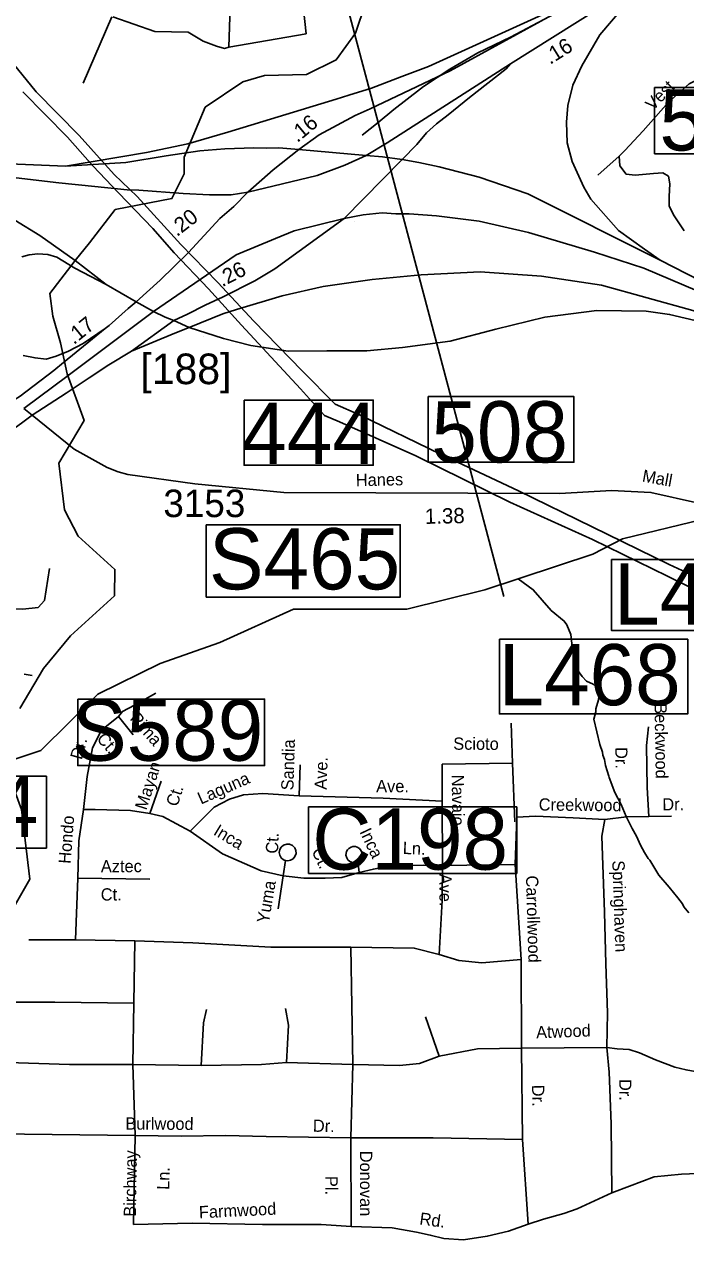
# Model space of a CAD drawing. Extents: x 1551653 to 1702041, y 811336 to 920032.
# Drawn here: x 1606474 to 1610017, y 842085 to 848613 of the extents above; entities that cross this region are included whole.
import ezdxf

# ---------------------------------------------------------------- set-up
doc = ezdxf.new("R2010")
doc.units = 0
for name, color, linetype in [('Old_Level_10', 7, 'Continuous'), ('Old_Level_11', 7, 'Continuous'), ('Old_Level_17', 7, 'Continuous'), ('Old_Level_27', 7, 'Continuous'), ('Old_Level_28', 7, 'Continuous'), ('Old_Level_3', 7, 'Continuous'), ('Old_Level_31', 7, 'Continuous'), ('Old_Level_32', 7, 'Continuous'), ('Old_Level_35', 7, 'Continuous'), ('Old_Level_47', 7, 'Continuous'), ('Old_Level_5', 7, 'Continuous'), ('Old_Level_50', 7, 'Continuous'), ('Old_Level_56', 7, 'Continuous'), ('Old_Level_59', 7, 'Continuous'), ('Old_Level_62', 7, 'Continuous'), ('Old_Level_8', 7, 'Continuous')]:
    doc.layers.add(name, color=color, linetype=linetype)

msp = doc.modelspace()

# ---------------------------------------------------------------- linework, layer by layer
at = {"layer": 'Old_Level_27'}
for p, q in [((1608188.299, 847572.216), (1608498.785, 847888.043)), ((1607048.574, 846860.184), (1607275.118, 847023.892))]:
    msp.add_line(p, q, dxfattribs=at)
for points in [[(1609079.491, 848401.124), (1609543.633, 848692.405), (1609818.046, 848863.664)], [(1609597.366, 848825.771), (1608755.069, 848362.999), (1608327.178, 848159.069), (1608246.43, 848124.792), (1608053.128, 848019.513), (1607945.467, 847941.166)], [(1608498.785, 847888.043), (1608577.131, 847968.694), (1608628.744, 848030.667), (1608682.937, 848079.37), (1608745.731, 848127.068), (1608859.279, 848220.026), (1609055.406, 848374.958), (1609079.491, 848401.124)], [(1607945.467, 847941.166), (1607806.892, 847832.586), (1607672.195, 847712.542)], [(1607672.195, 847712.542), (1607596.497, 847636.798), (1607520.799, 847571.383), (1607353.325, 847389.798), (1607201.619, 847240.448), (1607073.22, 847124.092)], [(1608188.299, 847572.216), (1607919.934, 847505.968), (1607820.15, 847464.653), (1607609.556, 847376.585), (1607166.33, 847072.209)], [(1607275.118, 847023.892), (1607348.034, 847059.193), (1607443.042, 847107.359), (1607539.829, 847150.939), (1607709.206, 847238.1), (1607815.671, 847301.049), (1608188.299, 847572.216)], [(1610820.449, 846864.681), (1610078.886, 847184.668), (1609792.472, 847304.827), (1609529.764, 847391.743), (1609175.859, 847497.369), (1608910.43, 847556.783), (1608681.91, 847586.743), (1608536.73, 847596.427), (1608464.14, 847596.427), (1608391.551, 847601.27), (1608289.924, 847591.585), (1608188.299, 847572.216)], [(1607357.836, 846987.4), (1607538.296, 847060.097), (1607611.107, 847083.828), (1607855.386, 847157.394), (1608075.95, 847207.228), (1608336.831, 847245.198), (1608600.085, 847268.928), (1608917.236, 847286.118), (1609244.225, 847261.81), (1609566.769, 847214.348), (1610056.515, 847079.082), (1610351.441, 846959.74)], [(1607073.22, 847124.092), (1607030.339, 847088.651), (1606928.247, 846998.639), (1606907.995, 846980.923)], [(1607166.33, 847072.209), (1606709.211, 846728.925), (1606471.071, 846552.962)], [(1606907.995, 846980.923), (1606683.851, 846799.007), (1606632.178, 846757.392), (1606451.952, 846618.672), (1606418.016, 846597.727)], [(1607048.574, 846860.184), (1607280.921, 846957.44), (1607357.836, 846987.4)], [(1606516.8, 846516.752), (1606697.385, 846635.633), (1606822.076, 846716.39), (1606926.422, 846786.862), (1607048.574, 846860.184)], [(1599818.792, 841557.187), (1600350.642, 841958.677), (1600867.282, 842325.854), (1601449.576, 842758.055), (1601878.448, 843077.784), (1602246.591, 843349.227), (1602589.305, 843620.252), (1603002.773, 843931.569), (1603315.85, 844163.32), (1603639.124, 844396.237), (1604098.018, 844743.863), (1604791.26, 845249.526), (1605821.087, 846004.619), (1606087.049, 846203.979), (1606465.786, 846478.61), (1606516.8, 846516.752)]]:
    msp.add_lwpolyline(points, dxfattribs=at)
at = {"layer": 'Old_Level_28'}
for points in [[(1609597.366, 848825.771), (1609248.156, 848664.533), (1608638.646, 848387.233), (1608497.368, 848333.379), (1608333.54, 848270.224), (1608213.372, 848232.9), (1608145.273, 848212.251), (1607563.755, 848034.203), (1607350.878, 847972.995), (1607128.213, 847926.476), (1606695.118, 847853.025)], [(1608305.307, 847908.789), (1608418.853, 847977.647), (1609079.491, 848401.124)], [(1606695.118, 847853.025), (1606352.341, 847866.295), (1605880.894, 847903.293)], [(1607672.195, 847712.542), (1608043.804, 847802.058), (1608191.76, 847857.145), (1608305.307, 847908.789)], [(1605217.087, 847868.272), (1605995.268, 847825.462), (1606337.039, 847799.941), (1606658.414, 847762.436), (1606851.717, 847742.849), (1607025.32, 847726.314), (1607087.255, 847722.871), (1607324.672, 847705.657), (1607465.746, 847698.771), (1607582.733, 847698.771), (1607672.195, 847712.542)]]:
    msp.add_lwpolyline(points, dxfattribs=at)
at = {"layer": 'Old_Level_3'}
for points in [[(1607695.093, 850631.047), (1608369.377, 848087.308), (1609043.516, 845544.115)], [(1608284.823, 848018.683), (1608369.377, 848087.308), (1608454.606, 848156.478), (1608597.322, 848267.207), (1608612.906, 848279.51), (1608753.982, 848372.193), (1608903.26, 848459.955), (1609079.605, 848543.617), (1609466.743, 848751.129)]]:
    msp.add_lwpolyline(points, dxfattribs=at)
at = {"layer": 'Old_Level_31'}
for p, q in [((1608134.535, 848221.142), (1608134.535, 848221.142)), ((1608305.307, 847908.788), (1608305.307, 847908.788)), ((1607219.85, 847706.871), (1607219.85, 847706.871)), ((1607672.195, 847712.541), (1607672.195, 847712.541)), ((1608188.299, 847572.216), (1608188.299, 847572.216)), ((1606557.598, 847480.044), (1606557.598, 847480.044)), ((1609796.531, 847407.684), (1609796.531, 847407.684)), ((1606747.154, 847346.432), (1606747.154, 847346.432)), ((1607229.541, 847043.391), (1607229.541, 847043.391)), ((1609263.667, 847042.777), (1609263.667, 847042.777)), ((1606704.364, 846738.324), (1606704.364, 846738.324)), ((1606822.076, 846716.39), (1606822.076, 846716.39))]:
    msp.add_line(p, q, dxfattribs=at)
for points in [[(1609850.472, 848274.516), (1610638.89, 848274.516), (1610638.89, 847918.778), (1609850.472, 847918.778), (1609850.472, 848274.516)], [(1607651.255, 846597.649), (1608343.441, 846597.649), (1608343.441, 846248.102), (1607651.255, 846248.102), (1607651.255, 846597.649)], [(1608636.996, 846616.698), (1609418.931, 846616.698), (1609418.931, 846264.166), (1608636.996, 846264.166), (1608636.996, 846616.698)], [(1607448.412, 845928.988), (1608487.91, 845928.988), (1608487.91, 845541.277), (1607448.412, 845541.277), (1607448.412, 845928.988)], [(1609619.121, 845742.645), (1610637.672, 845742.645), (1610637.672, 845363.076), (1609619.121, 845363.076), (1609619.121, 845742.645)], [(1609019.12, 845314.935), (1610028.911, 845314.935), (1610028.911, 844914.773), (1609019.12, 844914.773), (1609019.12, 845314.935)], [(1606760.73, 844994.602), (1607761.175, 844994.602), (1607761.175, 844637.869), (1606760.73, 844637.869), (1606760.73, 844994.602)], [(1605555.113, 844580.75), (1606592.113, 844580.75), (1606592.113, 844195.793), (1605555.113, 844195.793), (1605555.113, 844580.75)], [(1607997.22, 844415.69), (1609112.673, 844415.69), (1609112.673, 844059.195), (1607997.22, 844059.195), (1607997.22, 844415.69)]]:
    msp.add_lwpolyline(points, dxfattribs=at)
at = {"layer": 'Old_Level_32'}
msp.add_line((1606516.8, 846516.752), (1606471.071, 846552.962), dxfattribs=at)
msp.add_lwpolyline([(1612610.275, 844602.441), (1612074.75, 845015.138), (1611798.959, 845190.265), (1611366.754, 845431.81), (1610467.737, 845880.163), (1610085.872, 846044.677), (1609831.295, 846103.053), (1609619.148, 846113.667), (1609343.357, 846097.746), (1607863.633, 846103.053), (1607386.912, 846148.311), (1607029.24, 846199.593), (1606977.635, 846212.416), (1606917.705, 846235.821), (1606741.046, 846335.452), (1606516.8, 846516.752)], dxfattribs=at)
at = {"layer": 'Old_Level_35'}
for p, q in [((1607947.616, 848896.04), (1607984.23, 848561.677)), ((1607581.479, 848845.656), (1607570.037, 848490.682)), ((1606943.026, 848653.284), (1606789.705, 848298.31)), ((1607570.037, 848490.682), (1607984.23, 848561.677)), ((1609661.026, 847905.65), (1609547.216, 847804.065)), ((1606978.745, 844900.873), (1607057.753, 844803.555)), ((1609089.085, 844651.588), (1609083.007, 844864.469)), ((1607952.582, 844642.464), (1607946.505, 844475.2)), ((1609089.085, 844651.588), (1608712.276, 844645.505)), ((1608712.276, 844645.505), (1608712.276, 844447.83)), ((1609101.24, 844335.307), (1609089.085, 844651.588)), ((1607145.878, 844380.836), (1607206.654, 844554.181)), ((1608712.276, 844447.83), (1608715.315, 844101.139)), ((1609104.279, 844107.221), (1609112.478, 844361.54)), ((1609819.917, 844364.598), (1609941.823, 844366.527)), ((1607873.889, 844129.251), (1607861.419, 844046.398)), ((1608260.396, 844122.691), (1608268.615, 844064.645)), ((1608715.315, 844101.139), (1609104.279, 844107.221)), ((1609104.279, 844107.221), (1609136.092, 843597.469)), ((1606748.85, 843703.291), (1606759.954, 844034.143)), ((1606759.954, 844034.143), (1607145.878, 844028.061)), ((1607861.419, 844046.398), (1607834.07, 843870.011)), ((1606748.85, 843703.291), (1606498.439, 843703.291)), ((1607066.036, 843697.722), (1606748.85, 843703.291)), ((1607060.471, 843363.548), (1607066.036, 843697.722)), ((1608223.486, 843664.304), (1608234.615, 843034.946)), ((1609136.092, 843597.469), (1609137.309, 843121.586)), ((1607054.906, 843034.946), (1607060.471, 843363.548)), ((1608696.483, 843079.502), (1608624.142, 843291.144)), ((1609594.55, 843125.52), (1609137.309, 843121.586)), ((1609137.309, 843121.586), (1609143.417, 842632.559)), ((1607422.174, 843029.376), (1607054.906, 843034.946)), ((1607054.906, 843034.946), (1607068.612, 842654.265)), ((1608234.615, 843034.946), (1607878.477, 843046.084)), ((1608234.615, 843034.946), (1608224.154, 842641.728)), ((1607068.612, 842654.265), (1606259.294, 842663.434)), ((1607068.612, 842654.265), (1607059.45, 842177.464)), ((1608224.154, 842641.728), (1608224.703, 842165.148)), ((1609143.417, 842632.559), (1609173.094, 842178.029))]:
    msp.add_line(p, q, dxfattribs=at)
for points in [[(1606947.603, 848653.284), (1607174.15, 848575.418), (1607352.643, 848570.838)], [(1607352.643, 848570.838), (1607432.735, 848522.745), (1607503.674, 848495.263), (1607547.154, 848483.812), (1607570.037, 848490.682)], [(1610485.378, 848432.048), (1610334.657, 848422.813), (1610223.923, 848385.873), (1610036.291, 848293.522), (1609925.557, 848195.015), (1609790.215, 848041.098), (1609691.785, 847936.434), (1609661.026, 847905.65)], [(1609661.026, 847905.65), (1609664.102, 847853.319), (1609697.937, 847810.222), (1609747.152, 847804.065), (1609845.582, 847813.3), (1609894.797, 847816.378), (1609925.557, 847797.909), (1609931.708, 847757.89), (1609928.633, 847690.166), (1609928.633, 847637.834), (1609956.316, 847585.503), (1610008.607, 847505.465)], [(1606262.117, 845479.147), (1606465.738, 845476.805), (1606547.654, 845486.174), (1606582.761, 845523.651), (1606608.506, 845694.639)], [(1607179.305, 845025.56), (1607063.831, 844961.696), (1607000.016, 844928.243), (1606978.745, 844900.873)], [(1606978.745, 844900.873), (1606887.582, 844827.885), (1606838.962, 844733.609), (1606811.613, 844578.511), (1606790.341, 844402.123)], [(1609819.917, 844364.598), (1609810.682, 844520.874), (1609806.817, 844744.676), (1609818.69, 844846.493)], [(1607946.505, 844475.2), (1607752.023, 844487.366), (1607648.704, 844481.283), (1607572.735, 844456.954), (1607490.688, 844414.378), (1607429.912, 844353.555), (1607362.803, 844285.576)], [(1608712.276, 844447.83), (1608396.243, 844463.036), (1607946.505, 844475.2)], [(1606790.341, 844402.123), (1606766.031, 844234.86), (1606759.954, 844034.143)], [(1607145.878, 844380.836), (1607042.56, 844396.041), (1606854.156, 844402.123), (1606790.341, 844402.123)], [(1607362.803, 844285.576), (1607215.77, 844365.63), (1607145.878, 844380.836)], [(1609112.478, 844361.54), (1609212.415, 844365.717), (1609414.167, 844358.023), (1609583.875, 844348.978)], [(1609583.875, 844348.978), (1609700.019, 844362.829), (1609819.917, 844364.598)], [(1609594.55, 843125.52), (1609598.638, 843311.096), (1609589.59, 843575.229), (1609582.585, 843851.325), (1609572.142, 844155.307), (1609568.248, 844259.244), (1609583.875, 844348.978)], [(1607362.803, 844285.576), (1607536.27, 844165.003), (1607742.906, 844073.768), (1607861.419, 844046.398)], [(1607873.889, 844129.251), (1607886.462, 844127.595), (1607899.916, 844129.924), (1607913.689, 844138.051), (1607923.958, 844151.049), (1607929.657, 844165.741), (1607928.578, 844181.571), (1607922.682, 844196.699), (1607910.136, 844209.56), (1607894.26, 844216.085), (1607879.67, 844216.984), (1607861.947, 844211.338), (1607849.913, 844200.176), (1607843.066, 844188.11), (1607839.916, 844170.964), (1607842.436, 844157.106), (1607850.546, 844142.532), (1607863.551, 844132.663), (1607873.889, 844129.251)], [(1608249.517, 844119.108), (1608260.396, 844122.691), (1608271.564, 844130.67), (1608278.159, 844140.141), (1608282.998, 844151.847), (1608283.703, 844166.841), (1608278.195, 844181.362), (1608270.212, 844192.33), (1608257.968, 844200.384), (1608247.817, 844202.989), (1608235.019, 844203.448), (1608224.566, 844201.06), (1608212.801, 844193.294), (1608206.046, 844185.827), (1608199.448, 844176.155), (1608197.473, 844157.786), (1608201.774, 844142.891), (1608208.169, 844132.556), (1608218.579, 844122.937), (1608232.499, 844118.655), (1608241.079, 844117.477), (1608249.517, 844119.108)], [(1608715.315, 844101.139), (1608611.997, 844104.18), (1608444.864, 844101.139), (1608344.584, 844082.892), (1608268.615, 844064.645)], [(1608715.315, 844101.139), (1608713.177, 843914.933), (1608696.483, 843625.317)], [(1608268.615, 844064.645), (1608174.413, 844037.275), (1608086.288, 844034.234), (1607970.815, 844034.234), (1607861.419, 844046.398)], [(1607066.036, 843697.722), (1607377.657, 843686.582), (1607795.007, 843664.304), (1608223.486, 843664.304)], [(1608696.483, 843625.317), (1608562.931, 843658.735), (1608223.486, 843664.304)], [(1609136.092, 843597.469), (1608924.634, 843580.761), (1608802.211, 843591.9), (1608696.483, 843625.317)], [(1607060.471, 843363.548), (1606637.557, 843369.118), (1606370.452, 843369.118)], [(1607422.174, 843029.376), (1607433.304, 843257.728), (1607449.998, 843330.131)], [(1607878.477, 843046.084), (1607889.606, 843246.588), (1607872.912, 843335.701)], [(1608696.483, 843079.502), (1608902.375, 843118.489), (1609137.309, 843121.586)], [(1609594.55, 843125.52), (1609606.767, 842994.094), (1609618.983, 842715.959), (1609622.037, 842346.132)], [(1610067.925, 842997.15), (1610019.924, 843005.442), (1609958.843, 843020.724), (1609855.007, 843060.458), (1609769.493, 843097.135), (1609714.521, 843115.473), (1609650.386, 843118.53), (1609594.55, 843125.52)], [(1608234.615, 843034.946), (1608485.025, 843029.376), (1608590.754, 843040.515), (1608696.483, 843079.502)], [(1607054.906, 843034.946), (1606715.462, 843034.946), (1606387.146, 843046.084)], [(1607878.477, 843046.084), (1607744.925, 843034.946), (1607422.174, 843029.376)], [(1608224.154, 842641.728), (1607769.652, 842648.062), (1607552.816, 842654.175), (1607314.602, 842651.119), (1607068.612, 842654.265)], [(1609143.417, 842632.559), (1608664.483, 842641.949), (1608224.154, 842641.728)], [(1610080.142, 842450.05), (1609994.628, 842446.994), (1609848.035, 842431.712), (1609716.712, 842382.81), (1609622.037, 842346.132)], [(1609622.037, 842346.132), (1609435.741, 842260.553), (1609363.733, 842235.734), (1609255.553, 842205.537), (1609173.094, 842178.029)], [(1607059.45, 842177.464), (1607374.015, 842183.576), (1607749.661, 842177.464), (1608064.226, 842177.464), (1608224.703, 842165.148)], [(1608224.703, 842165.148), (1608444.469, 842159.323), (1608575.793, 842134.872), (1608649.09, 842119.59), (1608722.386, 842101.252), (1608826.223, 842095.139), (1608954.493, 842113.477), (1609067.492, 842140.985), (1609173.094, 842178.029)]]:
    msp.add_lwpolyline(points, dxfattribs=at)
at = {"layer": 'Old_Level_47'}
for p, q in [((1608305.307, 847908.789), (1607945.467, 847941.166)), ((1610820.449, 846864.681), (1609881.203, 847347.594)), ((1606913.24, 847218.076), (1607073.22, 847124.092)), ((1607073.22, 847124.092), (1607166.33, 847072.209)), ((1607275.118, 847023.892), (1607357.836, 846987.4))]:
    msp.add_line(p, q, dxfattribs=at)
for points in [[(1609881.203, 847347.594), (1609796.531, 847407.684), (1609657.894, 847508.012), (1609509.594, 847674.671), (1609471.745, 847740.086), (1609409.811, 847877.802), (1609382.284, 847977.647), (1609378.843, 848087.82), (1609385.724, 848177.335), (1609413.251, 848287.508), (1609461.423, 848390.796), (1609557.766, 848556.055), (1609818.046, 848863.664)], [(1607945.467, 847941.166), (1607837.408, 847950.566), (1607769.292, 847948.51), (1607703.226, 847950.959), (1607547.964, 847946.178), (1607414.496, 847933.821), (1607233.428, 847906.889), (1607018.104, 847872.612), (1606695.118, 847853.025)], [(1608498.785, 847888.043), (1608393.243, 847901.992), (1608305.307, 847908.789)], [(1609881.203, 847347.594), (1609171.826, 847703.465), (1608910.891, 847793.106), (1608697.56, 847848.192), (1608587.453, 847872.293), (1608498.785, 847888.043)], [(1605217.087, 847868.272), (1605935.076, 847772.379), (1606287.049, 847644.775), (1606557.598, 847480.044), (1606747.154, 847346.432), (1606913.24, 847218.076)], [(1606461.425, 847365.952), (1606500.791, 847376.315), (1606545.702, 847382.735), (1606599.293, 847379.18), (1606648.355, 847363.476), (1606744.593, 847305.698), (1606913.24, 847218.076)], [(1607166.33, 847072.209), (1607229.542, 847043.392), (1607275.118, 847023.892)], [(1607687.678, 846890.923), (1607887.758, 846860.778), (1608095.427, 846862.504), (1608309.716, 846862.504), (1608500.195, 846879.83), (1608756.151, 846914.482), (1609000.202, 846978.01), (1609263.667, 847042.777), (1609541.868, 847079.082), (1609805.121, 847074.336), (1609930.819, 847057.724), (1610099.206, 847017.381), (1610351.441, 846959.74)], [(1606907.995, 846980.923), (1606789.503, 846901.256), (1606710.72, 846859.5), (1606644.619, 846833.044), (1606590.613, 846817.8), (1606531.304, 846823.595), (1606468.713, 846837.059)], [(1607357.836, 846987.4), (1607541.091, 846927.413), (1607687.678, 846890.923)]]:
    msp.add_lwpolyline(points, dxfattribs=at)
at = {"layer": 'Old_Level_50'}
for p, q in [((1608485.431, 847869.483), (1608485.431, 847869.483)), ((1607243.332, 847684.782), (1607243.332, 847684.782)), ((1607609.152, 847717.613), (1607609.152, 847717.613)), ((1608241.674, 847555.992), (1608241.674, 847555.992)), ((1606764.113, 847362.942), (1606764.113, 847362.942)), ((1607436.725, 846939.272), (1607436.725, 846939.272)), ((1606710.508, 846736.184), (1606710.508, 846736.184))]:
    msp.add_line(p, q, dxfattribs=at)
at = {"layer": 'Old_Level_56'}
for points in [[(1606414.773, 848402.503), (1606538.362, 848250.712), (1606768.349, 848017.117), (1606954.815, 847808.42), (1607078.689, 847690.441), (1607312.393, 847432.958), (1607510.739, 847227.824), (1607703.248, 847021.003), (1607962.795, 846754.99), (1608139.665, 846576.306), (1608269.369, 846518.842), (1608703.735, 846308.318), (1609122.176, 846111.924), (1609516.85, 845917.813), (1609929.169, 845715.54), (1610439.063, 845479.868)], [(1606466.345, 848251.772), (1606706.134, 848008.173), (1606841.682, 847854.138), (1606979.234, 847710.07), (1607161.822, 847517.259), (1607277.652, 847387.436), (1607460.444, 847194.825), (1607636.992, 847000.134), (1607953.208, 846657.333), (1608082.798, 846515.223), (1608162.932, 846480.381), (1608571.659, 846298.19), (1609075.309, 846050.641), (1609517.674, 845849.959), (1609920.314, 845653.883), (1610332.593, 845449.609)]]:
    msp.add_lwpolyline(points, dxfattribs=at)
at = {"layer": 'Old_Level_59'}
for points in [[(1606449.687, 844944.792), (1606577.64, 845158.866), (1606721.689, 845333.212), (1606957.704, 845548.363), (1606959.652, 845689.49), (1606761.674, 845867.424), (1606688.675, 846010.14), (1606658.635, 846260.201), (1606794.143, 846489.124), (1606704.365, 846738.326), (1606667.072, 846905.755), (1606627.087, 847047.754), (1606610.34, 847169.218), (1606747.154, 847346.432), (1606822.994, 847441.154), (1606960.924, 847619.39), (1607265.137, 847678.506), (1607330.114, 847811.518), (1607330.693, 847901.079), (1607442.652, 848167.955), (1607644.731, 848305.032), (1607761.713, 848338.763), (1607986.655, 848343.992), (1608145.673, 848422.885), (1608247.686, 848565.191), (1608406.693, 849039.43)], [(1606395.656, 844663.563), (1606562.671, 844719.286), (1606867.686, 845021.636), (1607202.638, 845185.523), (1607520.674, 845297.276), (1607915.707, 845476.441), (1608523.686, 845477.159), (1608941.685, 845580.3), (1609519.727, 845772.126), (1609679.667, 845854.25), (1610105.663, 845957.186), (1610314.714, 845952.93), (1610770.75, 845828.823), (1611138.716, 845857.428), (1611238.678, 845891.569)], [(1605693.027, 842516.682), (1605796.699, 842837.421), (1605839.14, 843271.749), (1605925.16, 843444.044), (1606418.622, 843878.573), (1606503.718, 844027.799), (1606458.709, 844402.942), (1606394.631, 844578.261), (1606395.656, 844663.563)]]:
    msp.add_lwpolyline(points, dxfattribs=at)
at = {"layer": 'Old_Level_62'}
for points in [[(1610033.997, 843848.891), (1610007.443, 843880.111), (1609999.651, 843896.207), (1609976.173, 843928.554), (1609928.908, 843985.2), (1609873.852, 844049.945), (1609824.947, 844130.633), (1609817.052, 844138.732), (1609797.572, 844170.977), (1609776.144, 844211.27), (1609760.56, 844243.463), (1609754.819, 844259.56), (1609731.341, 844299.852), (1609698.225, 844364.341), (1609671.158, 844428.676), (1609638.042, 844493.114), (1609607.182, 844573.545), (1609605.234, 844581.594), (1609588.009, 844637.778), (1609582.473, 844669.869), (1609572.835, 844694.013), (1609571.092, 844710.007), (1609557.559, 844750.197), (1609525.468, 844886.609), (1609536.028, 844926.44), (1609536.234, 844942.434), (1609550.895, 844990.263), (1609553.355, 845022.199), (1609543.718, 845052.342), (1609537.874, 845060.39), (1609522.085, 845074.642), (1609486.303, 845091.097), (1609462.62, 845115.447), (1609439.141, 845147.743), (1609431.349, 845163.89), (1609412.382, 845244.117), (1609401.719, 845340.235), (1609380.496, 845392.523), (1609366.758, 845412.721), (1609297.553, 845469.674), (1609201.178, 845580.966), (1609120.059, 845639.494)], [(1606472.55, 845127.186), (1606516.226, 845121.188)]]:
    msp.add_lwpolyline(points, dxfattribs=at)

# ---------------------------------------------------------------- texts
at = {"layer": 'Old_Level_10'}
for s, height, rotation, p in [('Vest', 65.6167, 45.9685028, (1609841.784, 848146.973)), ('Beckwood', 65.6167, 270.9893389, (1609850.353, 844971.653)), ('Pima', 65.6167, 311.5089111, (1607035.765, 844887.749)), ('Dr.', 65.6167, 74.5947611, (1606781.617, 844665.929)), ('Ct.', 65.6167, 311.5089111, (1606857.943, 844778.992)), ('Sandia', 65.6167, 88.2415306, (1607915.595, 844504.483)), ('Scioto', 65.6167, 359.7202056, (1608771.977, 844722.822)), ('Dr.', 65.6167, 270.9893389, (1609639.719, 844736.515)), ('Mayan', 65.6167, 71.9935806, (1607127.357, 844395.449)), ('Ave.', 65.6167, 88.2415306, (1608093.982, 844507.645)), ('Laguna', 65.6167, 23.7138194, (1607420.326, 844428.304)), ('Ave.', 65.6167, 359.780925, (1608359.107, 844495.159)), ('Navajo', 65.6167, 270.4882639, (1608764.12, 844588.509)), ('Ct.', 65.6167, 71.9935806, (1607293.767, 844413.848)), ('Creekwood', 65.6167, 359.4595667, (1609229.827, 844396.681)), ('Dr.', 65.6167, 0.9066167, (1609892.724, 844396.894)), ('Hondo', 65.6167, 85.7365083, (1606722.271, 844109.591)), ('Inca', 65.6167, 328.7242694, (1607482.395, 844270.334)), ('Inca', 65.6167, 295.3396778, (1608268.657, 844283.485)), ('Ct.', 65.6167, 87.5823194, (1607832.842, 844164.627)), ('Ln.', 65.6167, 357.60715, (1608500.725, 844163.891)), ('Ct.', 65.6167, 295.3396778, (1608011.838, 844178.807)), ('Aztec', 65.6167, 0.1652944, (1606884.158, 844065.354)), ('Springhaven', 65.61666, 271.9675444, (1609624.173, 844128.401)), ('Ave.', 65.6167, 270.4882639, (1608697.115, 844057.607)), ('Carrollwood', 65.61666, 271.669575, (1609161.512, 844047.645)), ('Ct.', 65.6167, 0.1652972, (1606883.619, 843914.063)), ('Yuma', 65.6167, 80.3074917, (1607783.53, 843789.013)), ('Atwood', 65.6167, 2.0432444, (1609217.098, 843174.83)), ('Dr.', 65.6167, 271.5712694, (1609193.538, 842925.415)), ('Dr.', 65.6167, 270.4972083, (1609661.261, 842956.637)), ('Burlwood', 65.6167, 359.6562306, (1607015.066, 842685.743)), ('Dr.', 65.6167, 359.10665, (1608019.549, 842674.009)), ('Birchway', 65.6167, 89.1732361, (1607072.152, 842218.134)), ('Donovan', 65.6167, 270.0052222, (1608272.548, 842572.092)), ('Ln.', 65.6167, 88.40105, (1607249.931, 842361.993)), ('Pl.', 65.6167, 270.0052222, (1608087.133, 842437.084)), ('Farmwood', 65.6167, 2.7689778, (1607411.062, 842209.815)), ('Rd.', 65.6167, 352.2663444, (1608588.748, 842177.251))]:
    msp.add_text(s, height=height, rotation=rotation, dxfattribs=at).set_placement(p)
at = {"layer": 'Old_Level_11'}
for s, height, rotation, p in [('Hanes', 65.6166, 1.1953667, (1608250.798, 846135.824)), ('Mall', 65.6167, 349.7035972, (1609781.029, 846161.492))]:
    msp.add_text(s, height=height, rotation=rotation, dxfattribs=at).set_placement(p)
at = {"layer": 'Old_Level_17'}
for s, rotation, p in [('.16', 32.1111083, (1609291.066, 848394.912)), ('.16', 39.65405, (1607936.99, 847975.647)), ('.20', 37.7794528, (1607291.979, 847471.743)), ('.26', 27.2303583, (1607534.563, 847203.247)), ('.17', 38.9750528, (1606739.629, 846892.406)), ('1.38', 1.1955528, (1608620.796, 845933.651))]:
    msp.add_text(s, height=82.0208, rotation=rotation, dxfattribs=at).set_placement(p)
at = {"layer": 'Old_Level_31'}
for s, p in [('509', (1609876.869, 847936.485)), ('444', (1607636.69, 846255.272)), ('508', (1608654.936, 846263.446)), ('S465', (1607463.289, 845582.72)), ('L469', (1609633.89, 845394.277)), ('L468', (1609014.647, 844961.221)), ('S589', (1606729.937, 844663.742)), ('S464', (1605524.375, 844255.161)), ('C198', (1608016.962, 844079.664))]:
    msp.add_text(s, height=328.0833, dxfattribs=at).set_placement(p)
at = {"layer": 'Old_Level_5'}
msp.add_text('[188]', height=164.0417, dxfattribs=at).set_placement((1607095.836, 846683.322))
at = {"layer": 'Old_Level_8'}
msp.add_text('3153', height=147.6375, dxfattribs=at).set_placement((1607218.91, 845970.255))

doc.saveas('drawing.dxf')
